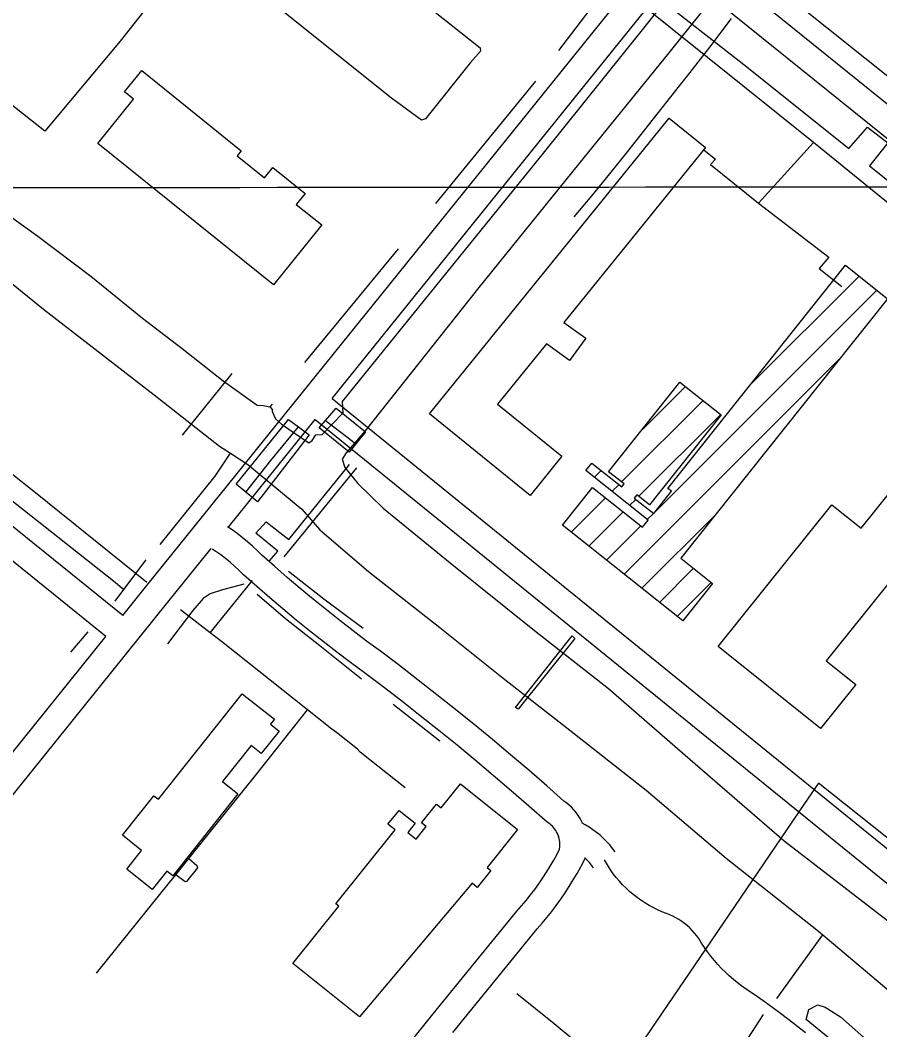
# Model space of a CAD drawing. Extents: x 3297753 to 3335611, y 652252 to 677623.
# Drawn here: x 3310374 to 3311332, y 659728 to 660854 of the extents above; entities that cross this region are included whole.
import ezdxf

# ---------------------------------------------------------------- set-up
doc = ezdxf.new("R2010")
doc.units = 0
for name, color, linetype in [('V-BLDG-OTLN', 7, 'Continuous'), ('V-BRDG-OTLN', 7, 'Continuous'), ('V-GRID-MAJR', 7, 'Continuous'), ('V-RAIL-TRAK', 7, 'Continuous'), ('V-ROAD-CNTR', 7, 'Continuous'), ('V-SITE-OTLN', 7, 'Continuous'), ('V-SITE-VEGE', 7, 'Continuous'), ('V-TOPO-SHOR', 7, 'Continuous'), ('V-UTIL-LINE', 7, 'Continuous')]:
    doc.layers.add(name, color=color, linetype=linetype)

msp = doc.modelspace()

# ---------------------------------------------------------------- linework, layer by layer
at = {"layer": 'V-BLDG-OTLN'}
for p, q in [((3311187.5932696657, 660446.6609530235), (3311309.388082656, 660568.4508417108)), ((3311082.555947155, 660306.2891430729), (3311329.0665191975, 660552.7897484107)), ((3311047.5034536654, 660235.8993325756), (3311286.872895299, 660475.2590962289)), ((3311067.3646881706, 660397.1147009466), (3311115.6743647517, 660445.4224243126)), ((3311044.4889955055, 660338.9011989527), (3311135.353085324, 660429.7616150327)), ((3311063.824403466, 660322.897090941), (3311155.031805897, 660414.1008057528)), ((3311014.1210796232, 660343.8732450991), (3311021.75866186, 660351.5105185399)), ((3311033.8082861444, 660328.2209214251), (3311041.436851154, 660335.8491780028)), ((3310988.4672120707, 660282.8816805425), (3311026.7790986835, 660321.192018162)), ((3311053.4954926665, 660312.5685977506), (3311060.396434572, 660319.4692606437)), ((3311008.145959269, 660267.2208978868), (3311046.457684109, 660305.5310737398)), ((3311067.1822008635, 660220.2385499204), (3311149.832694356, 660302.8857017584)), ((3311073.182699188, 660296.9162740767), (3311080.096152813, 660303.8294481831)), ((3311027.8247064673, 660251.5601152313), (3311066.136269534, 660289.870129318)), ((3311086.860948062, 660204.5777672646), (3311124.861127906, 660242.576410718)), ((3311106.53969526, 660188.9169846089), (3311144.539118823, 660226.9148718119))]:
    msp.add_line(p, q, dxfattribs=at)
for points in [[(3310656.396, 660558.63), (3310460.548, 660716.211), (3310500.521, 660765.89), (3310490.508, 660773.944), (3310509.571, 660797.638), (3310620.571, 660708.324), (3310616.026, 660702.678), (3310646.406, 660678.233), (3310655.63, 660689.698), (3310691.741, 660660.643), (3310681.816, 660648.31), (3310710.187, 660625.483)], [(3310942.5840000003, 660323.907), (3310830.482, 660414.725), (3311097.7120000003, 660744.574), (3311138.199, 660711.773), (3310980.279, 660516.851), (3311004.653, 660499.129), (3310986.46, 660474.3420000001), (3310960.987, 660493.039), (3310906.3200000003, 660425.559), (3310977.934, 660367.539)], [(3311341.069, 660543.27), (3311110.796, 660253.773), (3311146.0160000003, 660225.756), (3311112.775, 660183.9670000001), (3310978.639, 660290.661), (3311012.1520000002, 660332.795), (3311067.967, 660288.398), (3311074.131, 660296.148), (3311004.526, 660351.514), (3311011.21, 660359.919), (3311044.701, 660333.278), (3311047.3510000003, 660336.612), (3311030.103, 660350.334), (3311109.586, 660450.26), (3311155.646, 660413.623), (3311075.86, 660313.318), (3311061.569, 660324.687), (3311058.5810000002, 660320.931), (3311080.363, 660303.603), (3311100.134, 660328.455), (3311096.11, 660331.656), (3311294.129, 660580.607)], [(3311152.287, 660155.381), (3311279.093, 660313.3250000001), (3311311.5700000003, 660287.25), (3311399.755, 660397.084), (3311448.3310000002, 660358.084), (3311272.66, 660139.275), (3311305.61, 660112.819), (3311266.295, 660063.848)], [(3310528.194, 659984.971), (3310621.572, 660102.598), (3310657.406, 660074.1510000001), (3310653.068, 660068.685), (3310662.684, 660061.052), (3310642.8340000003, 660036.0480000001), (3310631.503, 660045.0430000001), (3310599.532, 660004.769), (3310616.829, 659991.037), (3310544.1950000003, 659899.541), (3310537.508, 659904.849), (3310521.267, 659884.392), (3310492.794, 659906.995), (3310509.446, 659927.973), (3310488.112, 659944.91), (3310523.115, 659989.001)], [(3310752.503, 659742.279), (3310678.0810000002, 659801.74), (3310729.233, 659865.767), (3310726.096, 659868.274), (3310792.039, 659950.81), (3310784.083, 659957.167), (3310796.418, 659972.605), (3310814.514, 659958.148), (3310806.267, 659947.826), (3310815.3850000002, 659940.544), (3310826.698, 659954.703), (3310821.5330000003, 659958.83), (3310838.199, 659979.691), (3310843.481, 659975.4720000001), (3310864.844, 660002.211), (3310928.574, 659951.291), (3310894.591, 659908.759), (3310898.609, 659905.549), (3310883.397, 659886.509), (3310877.822, 659891.531)]]:
    msp.add_lwpolyline(points, close=True, dxfattribs=at)
at = {"layer": 'V-BRDG-OTLN'}
for points in [[(3310740.657, 660372.164), (3310707.205, 660399.22), (3310714.508, 660407.576), (3310726.372, 660421.148), (3310759.196, 660394.683), (3310748.352, 660381.511)], [(3310673.333, 660408.589), (3310684.483, 660400.197), (3310696.367, 660391.272), (3310638.683, 660316.782), (3310625.646, 660327.585), (3310614.8850000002, 660336.5)], [(3310929.421, 660085.636), (3310926.423, 660087.453), (3310989.485, 660167.104), (3310992.514, 660164.251)]]:
    msp.add_lwpolyline(points, close=True, dxfattribs=at)
for points in [[(3310714.508, 660407.576), (3310737.6750000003, 660389.553), (3310748.352, 660381.511)], [(3310625.646, 660327.585), (3310653.6010000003, 660362.634), (3310653.607, 660362.6240000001), (3310684.483, 660400.197)]]:
    msp.add_lwpolyline(points, dxfattribs=at)
at = {"layer": 'V-GRID-MAJR'}
msp.add_spline([(3301868.458, 660661.303), (3307127.238, 660664.745), (3312386.018, 660668.952), (3317644.7970000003, 660673.924), (3322903.575, 660679.66), (3328162.353, 660686.162), (3333421.129, 660693.428), (3333421.13, 660693.428)], degree=3, dxfattribs=at)
at = {"layer": 'V-RAIL-TRAK'}
msp.add_lwpolyline([(3310991.629, 660634.422), (3311011.6240000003, 660658.474), (3311031.449, 660682.667), (3311051.105, 660706.995), (3311070.592, 660731.463), (3311089.909, 660756.061), (3311109.054, 660780.797), (3311120.9420000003, 660795.579), (3311132.687, 660810.481), (3311144.281, 660825.501), (3311155.727, 660840.635), (3311167.018, 660855.883)], dxfattribs=at)
at = {"layer": 'V-ROAD-CNTR'}
for points in [[(3310488.409985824, 660189.9495933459), (3309218.833524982, 661215.7885416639)], [(3311126.113710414, 660933.8441055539), (3311145.0486725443, 660918.557136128), (3311899.745163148, 660310.1843528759)], [(3310488.408985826, 660189.9495933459), (3310515.427931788, 660223.5105262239), (3311067.08082848, 660908.2861566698), (3311083.97579469, 660929.3051146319)], [(3310721.7455191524, 660431.7961096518), (3311090.4527817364, 660889.4781942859), (3311107.318748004, 660910.4601523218)], [(3311107.318748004, 660910.4611523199), (3311126.212710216, 660895.207182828), (3311880.972200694, 660286.783399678)], [(3310469.596023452, 660166.581640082), (3310014.330933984, 660534.443904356)], [(3310721.7465191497, 660431.7971096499), (3311494.922972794, 659804.9353633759)], [(3310605.8446120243, 660287.9258357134), (3310702.9255567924, 660408.4341563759)], [(3310702.9255567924, 660408.435156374), (3311534.8298929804, 659733.9585053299), (3311996.375969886, 659360.2562527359), (3312015.709931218, 659349.8682735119), (3312035.356891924, 659358.3742565), (3312048.437865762, 659369.1832348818), (3312153.2566561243, 659499.3909744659)], [(3311000.794497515, 659958.2616861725), (3311000.1214964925, 659959.8097010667), (3310998.268201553, 659963.3794074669), (3310996.1788281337, 659966.8125242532), (3310993.856540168, 659970.0994136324), (3310991.3175642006, 659973.2181134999), (3310988.571136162, 659976.1563087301), (3310985.633229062, 659978.8997856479), (3310982.512728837, 659981.4382931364), (3310980.3071986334, 659982.9957742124), (3310961.0656030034, 659999.9487861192), (3310941.028360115, 660017.3105788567), (3310920.8522998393, 660034.505742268), (3310900.5314062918, 660051.5352659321), (3310880.071867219, 660068.3970045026), (3310859.473613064, 660085.0880003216), (3310838.7389635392, 660101.6090089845), (3310817.8685699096, 660117.9583044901), (3310796.864472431, 660134.1348554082), (3310775.698794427, 660150.1587595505), (3310760.3289912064, 660161.4855101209), (3310745.2363832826, 660172.8810186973), (3310730.2775135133, 660184.4479825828), (3310715.4528732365, 660196.1887805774), (3310700.76233626, 660208.0985804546), (3310686.2117315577, 660220.1748688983), (3310671.8010853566, 660232.4204004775), (3310657.5346043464, 660244.8298706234), (3310643.6254366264, 660257.2128745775), (3310638.6596330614, 660262.1003068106), (3310633.100511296, 660267.245156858), (3310627.387068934, 660272.2143397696), (3310621.5233827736, 660277.0079324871), (3310615.5163547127, 660281.6165158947), (3310609.3667225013, 660286.0407577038), (3310605.0336608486, 660288.9591070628)], [(3310108.545745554, 659670.2756326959), (3310538.793885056, 660204.6945638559), (3310587.1153809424, 660264.676904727)], [(3310786.031067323, 659685.3979805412), (3310833.0378032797, 659743.7587051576), (3310880.1582821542, 659801.8625214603), (3310927.64150825, 659860.0172975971), (3310933.107665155, 659866.2097766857), (3310938.116961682, 659872.1709063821), (3310942.975128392, 659878.2538771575), (3310947.685844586, 659884.4565111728), (3310952.243812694, 659890.7721707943), (3310956.6400288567, 659897.1937388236), (3310960.8791835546, 659903.7262380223), (3310964.9566372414, 659910.3599782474), (3310968.86918957, 659917.0899883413), (3310972.6164941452, 659923.9180280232), (3310975.3295804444, 659929.1596123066), (3310975.4147953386, 659929.5726092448), (3310975.6819852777, 659931.5284922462), (3310975.8136656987, 659933.4971145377), (3310975.812345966, 659935.475392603), (3310975.675867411, 659937.4467495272), (3310975.4067772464, 659939.4020941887), (3310975.0039176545, 659941.3309569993), (3310974.4055280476, 659943.4619649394), (3310974.477448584, 659943.2091854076), (3310973.80677852, 659945.0937349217), (3310973.0205035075, 659946.9022989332), (3310972.111798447, 659948.6525925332), (3310971.0851718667, 659950.3394757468), (3310969.945459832, 659951.9525863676), (3310968.7004357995, 659953.4818865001), (3310967.3508638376, 659954.9256912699), (3310965.906770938, 659956.2742143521), (3310964.373271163, 659957.5217068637), (3310961.6848013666, 659959.4202257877), (3310941.3263969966, 659977.3572138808), (3310921.475639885, 659994.5574211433), (3310901.487700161, 660011.592257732), (3310881.3565937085, 660028.4627340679), (3310861.088132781, 660045.1669954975), (3310840.682386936, 660061.7019996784), (3310820.141036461, 660078.0689910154), (3310799.4654300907, 660094.26569551), (3310778.6575275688, 660110.2911445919), (3310757.7452055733, 660126.1232404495), (3310742.391008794, 660137.4384898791), (3310727.0216167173, 660149.0429813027), (3310711.7884864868, 660160.8220174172), (3310696.693126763, 660172.7772194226), (3310681.73566374, 660184.9034195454), (3310666.918268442, 660197.2011311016), (3310652.242914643, 660209.6715995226), (3310637.7153956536, 660222.3081293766), (3310623.1165633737, 660235.3051254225), (3310617.9443669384, 660240.3956931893), (3310613.0634887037, 660244.912843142), (3310608.044931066, 660249.2776602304), (3310602.8946172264, 660253.488067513), (3310597.6216452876, 660257.5334841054), (3310592.223277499, 660261.4172422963), (3310588.2749976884, 660264.0764382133)], [(3310085.231792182, 659689.1545949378), (3310469.596023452, 660166.581640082)], [(3311037.3740000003, 659926.397), (3311034.5475929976, 659930.1655426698), (3311031.3170996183, 659934.072402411), (3311027.9035527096, 659937.8199718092), (3311024.318073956, 659941.4007971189), (3311020.5673736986, 659944.8059769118), (3311016.6600933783, 659948.0302394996), (3311012.601608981, 659951.0659579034), (3311008.404790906, 659953.9061111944), (3311004.081638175, 659956.5404778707), (3311000.7511986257, 659958.361280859)], [(3310856.3701967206, 659724.9012948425), (3310903.427717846, 659782.9274785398), (3310950.5144917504, 659840.5967024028), (3310955.8403348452, 659846.6302233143), (3310961.3250383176, 659853.157093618), (3310966.644871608, 659859.8181228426), (3310971.7981554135, 659866.6034888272), (3310976.788187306, 659873.5178292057), (3310981.6039711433, 659880.5522611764), (3310986.2448164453, 659887.7037619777), (3310990.707362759, 659894.9640217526), (3310994.99081043, 659902.3320116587), (3310999.091505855, 659909.8039719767), (3311003.8744195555, 659919.0443876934), (3311004.0835239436, 659920.0578193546)], [(3311013.3740000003, 659908.397), (3311010.9744070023, 659911.5964573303), (3311008.6549003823, 659914.401597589), (3311006.2024472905, 659917.0940281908), (3311003.9385139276, 659919.3550232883)], [(3311140.548, 659814.6240000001), (3311138.1920000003, 659817.926), (3311137.072, 659819.507), (3311133.761, 659824.504), (3311130.617, 659829.605), (3311128.378, 659832.759), (3311125.9760000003, 659835.786), (3311123.414, 659838.682), (3311120.703, 659841.435), (3311117.844, 659844.0380000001), (3311114.8510000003, 659846.485), (3311111.732, 659848.769), (3311108.494, 659850.878), (3311105.148, 659852.813), (3311101.703, 659854.566), (3311098.168, 659856.133), (3311094.556, 659857.505), (3311089.585, 659859.506), (3311084.701, 659861.706), (3311079.906, 659864.098), (3311075.214, 659866.68), (3311070.627, 659869.449), (3311066.154, 659872.4), (3311061.804, 659875.53), (3311057.583, 659878.829), (3311053.4990000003, 659882.294), (3311049.555, 659885.9230000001), (3311045.7600000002, 659889.704), (3311042.1210000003, 659893.636), (3311038.6410000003, 659897.712), (3311035.328, 659901.92), (3311032.186, 659906.26), (3311030.093, 659910.08), (3311027.8200000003, 659913.795), (3311025.3740000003, 659917.397)], [(3311249.761, 659724.678), (3311235.898, 659735.436), (3311221.904, 659746.027), (3311207.7830000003, 659756.4450000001), (3311193.538, 659766.693), (3311188.434, 659769.835), (3311183.437, 659773.1460000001), (3311178.554, 659776.6240000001), (3311173.791, 659780.261), (3311169.15, 659784.054), (3311164.6380000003, 659787.998), (3311160.262, 659792.094), (3311156.022, 659796.332), (3311151.926, 659800.708), (3311147.98, 659805.22), (3311144.187, 659809.861), (3311140.548, 659814.6240000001)]]:
    msp.add_lwpolyline(points, dxfattribs=at)
at = {"layer": 'V-SITE-OTLN'}
msp.add_lwpolyline([(3311982.495, 659417.134), (3311678.324, 659658.589), (3311518.019, 659800.966), (3311264.063, 660003.073), (3311248.6350000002, 659980.381), (3311138.19, 659817.926), (3310927.56, 659508.0920000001), (3310709.288, 659248.201), (3310554.7460000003, 659379.091), (3310485.677, 659437.6), (3310168.063, 659673.204)], dxfattribs=at)
at = {"layer": 'V-SITE-VEGE'}
msp.add_lwpolyline([(3311836.755, 659268.314), (3311771.614, 659313.532), (3311761.163, 659322.277), (3311695.865, 659372.77), (3311599.849, 659453.2880000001), (3311551.835, 659493.736), (3311483.784, 659547.919), (3311411.037, 659607.627), (3311342.153, 659664.428), (3311250.454, 659739.414), (3311253.1410000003, 659750.438), (3311263.174, 659755.6460000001), (3311271.548, 659753.256), (3311288.481, 659742.4450000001), (3311343.541, 659693.5260000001), (3311400.75, 659648.454), (3311465.24, 659599.822), (3311512.555, 659557.465), (3311600.256, 659489.908), (3311684.073, 659426.008), (3311772.161, 659358.082), (3311829.751, 659313.018)], dxfattribs=at)
at = {"layer": 'V-TOPO-SHOR'}
for p, q in [((3311398.413, 660745.338), (3311218.855, 660889.056)), ((3310948.529, 660786.0380000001), (3310837.171, 660649.487)), ((3310795.302, 660598.797), (3310691.188, 660472.2760000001)), ((3310654.832, 660425.7930000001), (3310652.401, 660422.686)), ((3310430.5160000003, 660148.876), (3310449.8310000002, 660171.724)), ((3310841.738, 660049.966), (3310789.7290000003, 660090.721)), ((3311217.466, 659762.6730000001), (3311268.8000000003, 659833.951))]:
    msp.add_line(p, q, dxfattribs=at)
for points in [[(3310432.134, 661419.906), (3310529.234, 661340.569), (3310647.473, 661248.28), (3310780.198, 661138.691), (3310911.264, 661033.961), (3311047.5270000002, 660919.574), (3311028.375, 660891.453), (3310974.299, 660820.018)], [(3310562.029, 661083.846), (3310673.421, 660993.9770000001), (3310804.522, 660888.8520000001), (3310886.889, 660823.019), (3310887.378, 660819.261), (3310876.053, 660806.841), (3310825.866, 660743.816), (3310821.375, 660742.549), (3310788.1890000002, 660766.838), (3310623.057, 660899.245), (3310537.309, 660964.599), (3310538.315, 660968.781), (3310534.043, 660972.803), (3310502.35, 660934.8640000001), (3310542.562, 660902.862), (3310485.485, 660830.572), (3310401.7090000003, 660729.929), (3310351.455, 660769.554)], [(3311120.934, 660900.273), (3311109.361, 660896.153), (3311070.473, 660846.683), (3310955.537, 660703.612), (3310830.751, 660549.301), (3310732.877, 660428.627), (3310733.651, 660415.444), (3310710.685, 660391.982)], [(3311145.0100000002, 660877.604), (3311097.392, 660817.307), (3310996.6040000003, 660693.149), (3310885.269, 660555.8470000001), (3310758.768, 660395.822), (3310737.348, 660371.275)], [(3309876.649, 660711.446), (3309984.108, 660626.38), (3310160.553, 660480.751), (3310339.561, 660337.837), (3310477.94, 660228.421), (3310489.792, 660218.836)], [(3310325.573, 660661.55), (3310393.828, 660613.033), (3310452.911, 660568.393), (3310510.552, 660521.444), (3310554.59, 660487.6730000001), (3310600.203, 660451.683), (3310638.38, 660424.527), (3310644.813, 660423.966), (3310652.401, 660422.686), (3310655.131, 660419.7490000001), (3310654.821, 660417.474), (3310658.84, 660409.294), (3310665.432, 660403.453), (3310695.876, 660382.479), (3310699.566, 660385.234), (3310703.5330000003, 660391.39), (3310710.685, 660391.982)], [(3310306.446, 660607.387), (3310400.048, 660531.707), (3310523.307, 660436.162), (3310596.359, 660378.734), (3310608.453, 660370.855), (3310627.923, 660358.172), (3310687.907, 660308.6510000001), (3310708.227, 660285.486), (3310762.452, 660239.189), (3310842.074, 660176.676), (3310912.464, 660119.922), (3310981.633, 660066.147), (3311072.071, 659995.278), (3311161.148, 659919.461), (3311263.983, 659838.0210000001), (3311268.8000000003, 659833.951), (3311366.2090000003, 659751.657), (3311480.682, 659659.621), (3311588.232, 659571.906), (3311702.7830000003, 659477.233), (3311794.134, 659401.107), (3311842.524, 659360.6730000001)], [(3310530.301, 660269.246), (3310591.409, 660345.427), (3310608.453, 660370.855)], [(3310737.348, 660371.275), (3310733.026, 660364.351), (3310735.951, 660355.003), (3310750.4450000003, 660337.3250000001), (3310778.83, 660309.4990000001), (3310853.494, 660248.72), (3310947.472, 660173.051), (3311029.8000000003, 660108.355), (3311120.866, 660029.202), (3311225.855, 659938.768), (3311346.007, 659846.147), (3311420.579, 659788.387), (3311483.27, 659736.684), (3311492.628, 659739.229), (3311502.454, 659738.7710000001)], [(3310480.127, 660205.846), (3310489.792, 660218.836), (3310514.5870000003, 660252.167)], [(3310756.609, 660175.601), (3310712.6180000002, 660208.209), (3310673.348, 660239.011)], [(3310623.407, 660224.98), (3310599.562, 660218.621), (3310585.812, 660214.259), (3310578.191, 660208.725), (3310566.512, 660195.622), (3310538.294, 660158.207)], [(3310754.573, 660118.894), (3310707.971, 660156.2000000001), (3310669.829, 660186.201), (3310638.2060000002, 660213.2390000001)], [(3311120.866, 659613.269), (3311082.288, 659642.693), (3311037.214, 659678.015), (3310969.378, 659734.656), (3310927.867, 659767.83)], [(3310551.852, 659332.429), (3310639.681, 659273.176), (3310780.8370000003, 659184.961), (3310818.412, 659165.335), (3310823.667, 659166.246), (3310836.434, 659180.971), (3310896.623, 659275.245), (3311002.072, 659433.145), (3311120.866, 659613.269), (3311175.841, 659703.68), (3311202.9050000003, 659744.876)]]:
    msp.add_lwpolyline(points, dxfattribs=at)
at = {"layer": 'V-UTIL-LINE'}
for p, q in [((3311258.345, 660717.3640000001), (3311197.361, 660649.768)), ((3310610.069, 660459.904), (3310554.619, 660391.11)), ((3310749.025, 660354.4770000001), (3310668.17, 660255.256)), ((3310585.753, 660170.702), (3310632.994, 660229.068))]:
    msp.add_line(p, q, dxfattribs=at)
for points in [[(3311914.593, 660188.493), (3311782.751, 660295.882), (3311611.4420000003, 660431.259), (3311455.198, 660557.637), (3311258.345, 660717.3640000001), (3311022.274, 660907.441)], [(3311062.429, 660897.556), (3311184.057, 660801.775), (3311297.742, 660710.688), (3311318.795, 660734.742), (3311341.52, 660716.934), (3311320.9250000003, 660691.25), (3311484.272, 660560.9770000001), (3311505.7, 660586.2760000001), (3311528.498, 660566.005), (3311508.264, 660541.976), (3311674.5470000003, 660409.734), (3311693.985, 660432.92), (3311716.2120000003, 660417.973), (3311696.911, 660390.272), (3311862.322, 660259.6510000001)], [(3311136.468, 660708.929), (3311149.34, 660699.053), (3311143.736, 660693.104), (3311197.361, 660649.768), (3311275.488, 660589.3910000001), (3311265.0270000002, 660576.792), (3311290.058, 660556.731)], [(3310515.23, 660226.8910000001), (3310391.258, 660326.657), (3310349.028, 660359.9990000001)], [(3310652.139, 660250.889), (3310661.203, 660261.858), (3310636.906, 660281.65), (3310648.233, 660294.2760000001), (3310673.389, 660274.7980000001), (3310741.1180000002, 660358.3520000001)], [(3310803.097, 659997.916), (3310753.207, 660037.645), (3310750.142, 660040.863), (3310726.762, 660059.5), (3310721.646, 660063.1630000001), (3310694.526, 660084.829), (3310598.411, 660161.001), (3310585.753, 660170.702), (3310552.6410000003, 660196.441)], [(3310459.049, 659790.929), (3310540.5840000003, 659892.127), (3310547.703, 659900.8250000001), (3310561.914, 659919.066), (3310637.807, 660013.221), (3310694.526, 660084.829)], [(3310561.914, 659919.066), (3310571.056, 659911.282), (3310571.648, 659908.501), (3310559.632, 659893.378), (3310557.949, 659892.987), (3310547.703, 659900.8250000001)]]:
    msp.add_lwpolyline(points, dxfattribs=at)

doc.saveas('drawing.dxf')
